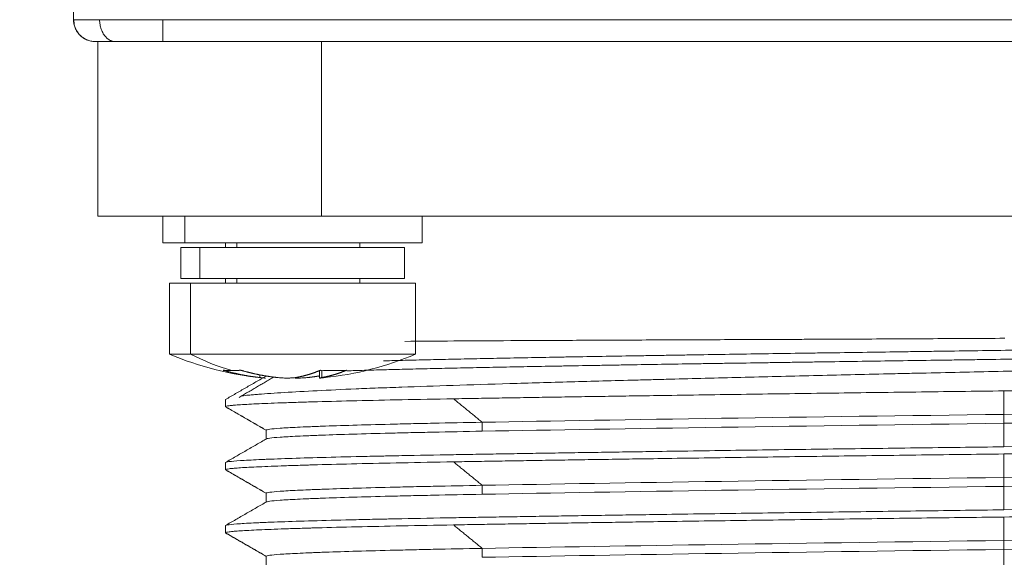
# Model space of a CAD drawing. Header units: millimetres. Extents: x 5437 to 18441, y -4466 to 3128.
# Tile 398 of 497: x 13699 to 13721, y 696 to 708. Entities that reach past the tile are written whole.
import ezdxf

# ---------------------------------------------------------------- set-up
doc = ezdxf.new("R2010")
doc.units = ezdxf.units.MM
doc.layers.add('1', color=7, linetype='Continuous', true_color=0xffffff)
doc.dimstyles.get("Standard").update_dxf_attribs({"dimtxt": 0.18, "dimasz": 0.18, "dimexe": 0.18, "dimexo": 0.0625, "dimgap": 0.09, "dimtad": 0, "dimtih": 1, "dimtoh": 1, "dimdec": 4, "dimzin": 0, "dimdsep": 46, "dimtxsty": 'Standard', "dimcen": 0.09, "dimadec": 0, "dimazin": 0, "dimtfac": 1, "dimtdec": 4, "dimtofl": 0, "dimtmove": 0, "dimatfit": 3, "dimfxl": 1, "dimtolj": 1, "dimtzin": 0, "dimarcsym": 0})

# ---------------------------------------------------------------- blocks, each defined once
blk = doc.blocks.new('*D2')
at = {"color": 0, "lineweight": -2, "transparency": 16777216}
for p, q in [((13342.585, 254.075), (13342.585, 1268.862)), ((13822.085, 1032.127), (13822.085, 1268.862))]:
    blk.add_line(p, q, dxfattribs=at)
at = {"color": 0, "lineweight": 0, "transparency": 16777216}
for p, q in [((13422.585, 1268.682), (13482.245, 1268.682)), ((13742.085, 1268.682), (13682.425, 1268.682))]:
    blk.add_line(p, q, dxfattribs=at)
at = {"color": 0, "lineweight": 20, "transparency": 16777216}
for points in [[(13422.585, 1282.015), (13422.585, 1255.349), (13342.585, 1268.682)], [(13742.085, 1282.015), (13742.085, 1255.349), (13822.085, 1268.682)]]:
    blk.add_solid(points, dxfattribs=at)
at = {"layer": 'Defpoints', "color": 0, "lineweight": 20, "transparency": 16777216}
for p in [(13822.085, 1268.682), (13822.085, 1032.064), (13342.585, 254.013)]:
    blk.add_point(p, dxfattribs=at)
at = {"color": 0, "lineweight": 20, "transparency": 16777216, "insert": (13582.335, 1268.682), "char_height": 80, "attachment_point": 5}
blk.add_mtext('\\A1;480', dxfattribs=at)
blk = doc.blocks.new('*D3')
at = {"color": 0, "lineweight": -2, "transparency": 16777216}
for p, q in [((13674.147, 1169.564), (14135.36, 1169.564)), ((13833.147, -580.436), (14135.36, -580.436))]:
    blk.add_line(p, q, dxfattribs=at)
at = {"color": 0, "lineweight": 0, "transparency": 16777216}
for p, q in [((14135.18, 1089.564), (14135.18, 421.321)), ((14135.18, -500.436), (14135.18, 167.808))]:
    blk.add_line(p, q, dxfattribs=at)
at = {"color": 0, "lineweight": 20, "transparency": 16777216}
for points in [[(14121.847, 1089.564), (14148.514, 1089.564), (14135.18, 1169.564)], [(14121.847, -500.436), (14148.514, -500.436), (14135.18, -580.436)]]:
    blk.add_solid(points, dxfattribs=at)
at = {"layer": 'Defpoints', "color": 0, "lineweight": 20, "transparency": 16777216}
for p in [(13674.085, 1169.564), (13833.085, -580.436), (14135.18, -580.436)]:
    blk.add_point(p, dxfattribs=at)
at = {"color": 0, "lineweight": 20, "transparency": 16777216, "insert": (14135.18, 294.564), "char_height": 80, "attachment_point": 5, "rotation": 270}
blk.add_mtext('\\A1;1750', dxfattribs=at)

msp = doc.modelspace()

# ---------------------------------------------------------------- linework, layer by layer
at = {"layer": '1', "color": 0, "lineweight": 20}
for p, q in [((13699.78565, 708.05561), (13699.58484, 719.55997)), ((13701.78534, 708.05561), (13739.38418, 708.05561)), ((13700.33476, 703.66434), (13700.33476, 707.56434)), ((13739.38418, 707.56434), (13701.78534, 707.56434)), ((13705.33476, 707.56434), (13705.33476, 703.66434)), ((13701.78476, 703.66434), (13701.78476, 703.06434)), ((13702.27804, 703.66434), (13702.27804, 703.06434)), ((13705.33476, 703.66434), (13735.83476, 703.66434)), ((13707.58476, 703.06434), (13707.58476, 703.66434)), ((13701.78476, 703.06434), (13702.27804, 703.06434)), ((13702.27804, 703.06434), (13707.58476, 703.06434)), ((13703.18476, 703.06434), (13703.18476, 702.96434)), ((13703.43991, 702.96434), (13703.43991, 703.06434)), ((13706.18476, 702.96434), (13706.18476, 703.06434)), ((13702.18476, 702.96434), (13702.61, 702.96434)), ((13702.18476, 702.96434), (13702.18476, 702.26434)), ((13702.61, 702.96434), (13707.18476, 702.96434)), ((13702.61, 702.26434), (13702.61, 702.96434)), ((13707.18476, 702.26434), (13707.18476, 702.96434)), ((13701.93476, 702.16434), (13702.40253, 702.16434)), ((13701.93476, 702.16434), (13701.93476, 700.57714)), ((13702.18476, 702.26434), (13702.61, 702.26434)), ((13702.40253, 700.57714), (13702.40253, 702.16434)), ((13702.40253, 702.16434), (13707.43476, 702.16434)), ((13702.61, 702.26434), (13707.18476, 702.26434)), ((13703.18476, 702.26434), (13703.18476, 702.16434)), ((13703.43991, 702.16434), (13703.43991, 702.26434)), ((13706.18476, 702.16434), (13706.18476, 702.26434)), ((13707.43476, 700.57714), (13707.43476, 702.16434)), ((13702.40253, 700.57714), (13701.93476, 700.57714)), ((13702.40253, 700.57714), (13706.21901, 700.57714)), ((13706.21901, 700.57714), (13707.43476, 700.57714)), ((13705.28684, 700.20962), (13705.28684, 700.04291)), ((13705.33787, 700.21492), (13705.33787, 700.05337)), ((13703.95006, 700.05337), (13703.95006, 700.11638)), ((13703.18476, 699.40147), (13703.18476, 699.56204)), ((13708.92412, 699.05272), (13708.92412, 698.85272)), ((13720.5848, 699.22897), (13720.5848, 699.02897)), ((13720.5848, 699.02897), (13720.5848, 698.50397)), ((13704.09409, 698.87647), (13704.09409, 698.67886)), ((13704.09409, 698.87647), (13704.09409, 698.67647)), ((13703.18476, 697.99147), (13703.18476, 698.15147)), ((13720.5848, 697.81897), (13720.5848, 697.61897)), ((13708.92412, 697.64272), (13708.92412, 697.44272)), ((13720.5848, 697.61897), (13720.5848, 697.09397)), ((13704.09409, 697.46647), (13704.09409, 697.26886)), ((13704.09409, 697.46647), (13704.09409, 697.26647)), ((13703.18476, 696.58147), (13703.18476, 696.74147)), ((13720.5848, 696.40897), (13720.5848, 696.20897)), ((13708.92412, 696.23272), (13708.92412, 696.03272)), ((13720.5848, 696.20897), (13720.5848, 695.68397)), ((13704.09409, 696.05647), (13704.09409, 695.85886)), ((13704.09409, 696.05647), (13704.09409, 695.85647))]:
    msp.add_line(p, q, dxfattribs=at)
for start, end in [(246.867604, 264.373331), (275.854597, 293.132396)]:
    msp.add_arc((13704.68476, 707.01434), 7, start, end, dxfattribs=at)
for centre, major_axis, ratio, start_param, end_param in [((13704.68476, 707.01434), (0, -7), 0.82990316, 5.87944883, 6.0470218), ((13703.72595, 706.02211), (4.82727, -4.6647), 0.71871722, 5.59152439, 5.64368709), ((13703.72595, 706.02211), (4.82727, -4.6647), 0.71871722, 5.64368709, 5.69584979), ((13720.58362, 699.31709), (16.49228, 0.21277), 0.00534344, 4.71239146, 5.49772069), ((13720.5859, 699.14084), (16.49228, 0.21277), 0.00534338, 1.57079385, 2.35612308), ((13720.5859, 698.94084), (16.49228, 0.21277), 0.00534338, 1.57079385, 2.35612308), ((13720.58362, 699.11709), (16.49228, 0.21277), 0.00534344, 4.71239146, 5.49772069), ((13720.58368, 698.59209), (17.40152, 0.21277), 0.00506424, 4.71239146, 5.4977277), ((13720.58362, 697.90709), (16.49228, 0.21277), 0.00534344, 4.71239146, 5.49772069), ((13720.5859, 697.73084), (16.49228, 0.21277), 0.00534338, 1.57079385, 2.35612308), ((13720.58362, 697.70709), (16.49228, 0.21277), 0.00534344, 4.71239146, 5.49772069), ((13720.5859, 697.53084), (16.49228, 0.21277), 0.00534338, 1.57079385, 2.35612308), ((13720.58368, 697.18209), (17.40152, 0.21277), 0.00506424, 4.71239146, 5.4977277), ((13720.5859, 696.32084), (16.49228, 0.21277), 0.00534338, 1.57079385, 2.35612308), ((13720.58362, 696.49709), (16.49228, 0.21277), 0.00534344, 4.71239146, 5.49772069), ((13720.5859, 696.12084), (16.49228, 0.21277), 0.00534338, 1.57079385, 2.35612308), ((13720.58362, 696.29709), (16.49228, 0.21277), 0.00534344, 4.71239146, 5.49772069)]:
    msp.add_ellipse(centre, major_axis=major_axis, ratio=ratio, start_param=start_param, end_param=end_param, dxfattribs=at)
for points, weights in [([(13700.28557, 707.56434), (13699.79422, 707.56434), (13699.78565, 708.05561)], [1, 0.713250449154, 1]), ([(13700.72482, 707.56434), (13700.37988, 707.56434), (13700.37137, 708.052)], [1, 0.715778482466, 1]), ([(13701.78534, 708.05561), (13701.78534, 707.56455), (13701.78534, 707.56434)], [1, 0.713345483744, 0.999809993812]), ([(13720.5848, 699.75397), (13727.79212, 699.84209), (13732.88845, 699.93022)], [1, 0.923879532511, 1]), ([(13708.28113, 699.57772), (13713.37749, 699.66584), (13720.5848, 699.75397)], [1, 0.923879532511, 1]), ([(13720.5848, 698.50397), (13713.37749, 698.41584), (13708.28113, 698.32772)], [1, 0.923879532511, 1]), ([(13720.5848, 698.34397), (13727.79212, 698.43209), (13732.88845, 698.52022)], [1, 0.923879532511, 1]), ([(13708.28113, 698.16772), (13713.37749, 698.25584), (13720.5848, 698.34397)], [1, 0.923879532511, 1]), ([(13720.5848, 697.09397), (13713.37749, 697.00584), (13708.28113, 696.91772)], [1, 0.923879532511, 1]), ([(13720.5848, 696.93397), (13727.79212, 697.02209), (13732.88845, 697.11022)], [1, 0.923879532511, 1]), ([(13708.28113, 696.75772), (13713.37749, 696.84584), (13720.5848, 696.93397)], [1, 0.923879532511, 1])]:
    msp.add_rational_spline(points, weights, degree=2, dxfattribs=at)
for points, degree, knots in [([(13699.78565, 708.05561), (13699.78567, 708.05423), (13699.79858, 708.05308), (13699.84967, 708.05129), (13699.88786, 708.05067), (13699.98803, 708.05), (13700.05002, 708.04996), (13700.19543, 708.05051), (13700.27884, 708.05109), (13700.37137, 708.052)], 3, [0, 0, 0, 0, 0.25, 0.25, 0.5, 0.5, 0.75, 0.75, 1, 1, 1, 1]), ([(13699.79531, 708.05479), (13699.79467, 708.00692), (13699.8068, 707.91233), (13699.86944, 707.77552), (13699.97543, 707.66223), (13700.0646, 707.61317), (13700.11398, 707.5947)], 3, [0, 0, 0, 0, 0.23671863, 0.48897208, 0.74719431, 1, 1, 1, 1]), ([(13700.37137, 708.052), (13700.46393, 708.05109), (13700.56559, 708.05051), (13700.78324, 708.04996), (13700.89922, 708.05), (13701.14105, 708.05067), (13701.26689, 708.05129), (13701.52361, 708.05308), (13701.65447, 708.05423), (13701.78534, 708.05561)], 3, [0, 0, 0, 0, 0.25, 0.25, 0.5, 0.5, 0.75, 0.75, 1, 1, 1, 1]), ([(13700.72482, 707.56434), (13700.62609, 707.56434), (13700.53766, 707.56434), (13700.46237, 707.56434), (13700.36266, 707.56434), (13700.30758, 707.56434), (13700.29286, 707.56434), (13700.28565, 707.56434), (13700.28558, 707.56434)], 5, [0, 0, 0, 0, 0, 0, 0.60184409, 0.60184409, 0.60184409, 1, 1, 1, 1, 1, 1]), ([(13701.78534, 707.56434), (13701.64571, 707.56434), (13701.50439, 707.56434), (13701.36461, 707.56434), (13701.14045, 707.56434), (13700.9384, 707.56434), (13700.86143, 707.56434), (13700.79033, 707.56434), (13700.72482, 707.56434)], 5, [0, 0, 0, 0, 0, 0, 0.60111038, 0.60111038, 0.60111038, 1, 1, 1, 1, 1, 1]), ([(13705.33476, 703.66434), (13704.78705, 703.66434), (13704.23933, 703.66434), (13703.70528, 703.66434), (13702.69198, 703.66434), (13701.83491, 703.66434), (13701.45711, 703.66434), (13700.86455, 703.66434), (13700.50449, 703.66434), (13700.3915, 703.66434), (13700.33492, 703.66434), (13700.33477, 703.66434)], 5, [0, 0, 0, 0, 0, 0, 0.34876817, 0.34876817, 0.34876817, 0.69753634, 0.69753634, 0.69753634, 1, 1, 1, 1, 1, 1]), ([(13706.71363, 700.42659), (13706.75807, 700.42777), (13706.80304, 700.42896), (13707.00163, 700.43411), (13707.16055, 700.43809), (13707.40753, 700.44405), (13707.49127, 700.44603), (13707.66144, 700.45), (13707.74787, 700.45199), (13708.01124, 700.45794), (13708.19233, 700.46191), (13708.56407, 700.46983), (13708.9456, 700.47774), (13709.3466, 700.48564), (13709.65466, 700.49157), (13709.75861, 700.49355), (13709.96861, 700.49751), (13710.1808, 700.50146), (13710.39736, 700.50541), (13710.61612, 700.50936), (13710.72656, 700.51134), (13711.06063, 700.51726), (13711.28717, 700.5212), (13711.74789, 700.52908), (13711.98206, 700.53301), (13712.33902, 700.53892), (13712.459, 700.54089), (13712.70063, 700.54483), (13712.94387, 700.54877), (13713.19029, 700.55271), (13713.4383, 700.55665), (13713.56315, 700.55862), (13713.93949, 700.56452), (13714.44641, 700.57238), (13714.96352, 700.58022), (13715.48578, 700.58808), (13715.74967, 700.59201), (13716.14814, 700.5979), (13716.28145, 700.59987), (13716.54903, 700.60379), (13716.68335, 700.60576), (13717.0874, 700.61165), (13717.358, 700.61557), (13717.90168, 700.6234), (13718.17475, 700.62731), (13718.58618, 700.63318), (13718.72363, 700.63514), (13718.99913, 700.63906), (13719.13717, 700.64102), (13719.82735, 700.6508), (13720.38063, 700.6586), (13721.07363, 700.66836), (13721.21236, 700.67032), (13721.48969, 700.67422), (13721.62819, 700.67617), (13722.04326, 700.68202), (13722.59546, 700.68981), (13723.14523, 700.6976), (13723.55663, 700.70345), (13723.69362, 700.7054), (13723.9667, 700.70929), (13724.10286, 700.71124), (13724.51023, 700.71708), (13724.78031, 700.72096), (13725.18319, 700.72679), (13725.3171, 700.72874), (13725.58417, 700.73263), (13725.71737, 700.73457), (13726.38094, 700.7443), (13726.90215, 700.75205), (13727.54144, 700.76175), (13727.66869, 700.76369), (13727.92197, 700.76757), (13728.04803, 700.76951), (13728.42353, 700.77533), (13728.91769, 700.78307), (13729.39899, 700.7908), (13729.75515, 700.79661), (13729.87309, 700.79854), (13730.10727, 700.80241), (13730.33955, 700.80628), (13730.56806, 700.81015), (13730.79469, 700.81401), (13730.9071, 700.81595), (13731.2411, 700.82174), (13731.6778, 700.82946), (13732.09732, 700.83717), (13732.40547, 700.84295), (13732.50711, 700.84488), (13732.7082, 700.84874), (13732.80761, 700.85067), (13733.1021, 700.85645), (13733.29362, 700.86031), (13733.59786, 700.86659), (13733.71336, 700.86902), (13733.82679, 700.87144)], 3, [0, 0, 0, 0, 0.00783082, 0.00783082, 0.03419726, 0.03419726, 0.04738048, 0.04738048, 0.0605637, 0.0605637, 0.08693015, 0.08693015, 0.11329659, 0.13966303, 0.13966303, 0.15284625, 0.15284625, 0.16602947, 0.17921269, 0.17921269, 0.19239591, 0.19239591, 0.21876235, 0.21876235, 0.24512879, 0.24512879, 0.25831201, 0.25831201, 0.27149523, 0.28467845, 0.28467845, 0.29786167, 0.29786167, 0.32422811, 0.35059456, 0.35059456, 0.376961, 0.376961, 0.39014422, 0.39014422, 0.40332744, 0.40332744, 0.42969388, 0.42969388, 0.45606032, 0.45606032, 0.46924354, 0.46924354, 0.48242676, 0.48242676, 0.53515964, 0.53515964, 0.54834286, 0.54834286, 0.56152608, 0.56152608, 0.58789253, 0.61425897, 0.61425897, 0.62744219, 0.62744219, 0.64062541, 0.64062541, 0.66699185, 0.66699185, 0.68017507, 0.68017507, 0.69335829, 0.69335829, 0.74609117, 0.74609117, 0.75927439, 0.75927439, 0.77245761, 0.77245761, 0.79882405, 0.82519049, 0.82519049, 0.83837372, 0.83837372, 0.85155694, 0.86474016, 0.86474016, 0.87792338, 0.87792338, 0.90428982, 0.93065626, 0.93065626, 0.94383948, 0.94383948, 0.9570227, 0.9570227, 0.98338914, 0.98338914, 1, 1, 1, 1]), ([(13708.29285, 700.87024), (13708.69779, 700.87287), (13709.12127, 700.87537), (13709.67367, 700.87838), (13709.7853, 700.87898), (13710.01088, 700.88016), (13710.1249, 700.88075), (13710.4694, 700.88251), (13710.70258, 700.88368), (13711.41254, 700.88723), (13711.89971, 700.88965), (13712.9016, 700.89431), (13713.41633, 700.89655), (13713.94517, 700.89871)], 3, [0, 0, 0, 0, 0.25, 0.25, 0.3125, 0.3125, 0.375, 0.375, 0.5, 0.5, 0.75, 0.75, 1, 1, 1, 1]), ([(13713.94517, 700.89871), (13714.47359, 700.90088), (13715.01098, 700.90295), (13715.69385, 700.90567), (13715.83098, 700.90622), (13716.10637, 700.90735), (13716.24471, 700.90793), (13716.66015, 700.9097), (13716.938, 700.91094), (13717.77424, 700.915), (13718.33526, 700.91811), (13719.46436, 700.92439), (13720.03242, 700.92755), (13720.60409, 700.93052)], 3, [0, 0, 0, 0, 0.25, 0.25, 0.3125, 0.3125, 0.375, 0.375, 0.5, 0.5, 0.75, 0.75, 1, 1, 1, 1]), ([(13733.85944, 700.67214), (13733.73485, 700.66947), (13733.51636, 700.66487), (13733.29049, 700.66027), (13733.09886, 700.65641), (13733.00175, 700.65448), (13732.70706, 700.64869), (13732.50593, 700.64483), (13732.19723, 700.63904), (13732.09313, 700.63711), (13731.88284, 700.63325), (13731.77663, 700.63131), (13731.45483, 700.62552), (13731.23604, 700.62166), (13730.79013, 700.61392), (13730.56338, 700.61005), (13730.21757, 700.60425), (13730.10136, 700.60231), (13729.86702, 700.59844), (13729.74893, 700.5965), (13729.39251, 700.5907), (13728.91106, 700.58297), (13728.41719, 700.57523), (13728.04208, 700.56942), (13727.91626, 700.56748), (13727.66304, 700.5636), (13727.5356, 700.56166), (13727.15109, 700.55583), (13726.89233, 700.55194), (13726.50058, 700.54611), (13726.36939, 700.54417), (13726.10583, 700.54027), (13725.9735, 700.53833), (13725.31018, 700.5286), (13724.77323, 700.52084), (13724.09434, 700.51112), (13723.95817, 700.50917), (13723.68507, 700.50528), (13723.54809, 700.50333), (13723.13625, 700.49747), (13722.86093, 700.49357), (13722.44684, 700.48772), (13722.30862, 700.48577), (13722.03181, 700.48186), (13721.89329, 700.47991), (13721.47791, 700.47406), (13720.9242, 700.46626), (13720.3707, 700.45846), (13719.95567, 700.4526), (13719.81734, 700.45065), (13719.54071, 700.44673), (13719.40235, 700.44478), (13718.71129, 700.43498), (13718.16313, 700.42716), (13717.34801, 700.41542), (13717.07749, 700.4115), (13716.67352, 700.40561), (13716.53911, 700.40365), (13716.2714, 700.39972), (13716.0047, 700.39579), (13715.74003, 700.39186), (13715.47637, 700.38793), (13715.34502, 700.38596), (13714.95267, 700.38006), (13714.69366, 700.37613), (13714.30895, 700.37023), (13714.18134, 700.36826), (13713.9274, 700.36432), (13713.80114, 700.36235), (13713.42497, 700.35645), (13712.93, 700.34859), (13712.44813, 700.34073), (13712.09167, 700.33483), (13711.97367, 700.33286), (13711.73934, 700.32892), (13711.62296, 700.32694), (13711.2766, 700.32102), (13711.04976, 700.31707), (13710.71556, 700.31114), (13710.60518, 700.30917), (13710.38643, 700.30521), (13710.2781, 700.30324), (13709.95658, 700.2973), (13709.7467, 700.29335), (13709.43858, 700.28741), (13709.33697, 700.28543), (13709.13623, 700.28147), (13708.93793, 700.27751), (13708.74452, 700.27354), (13708.55355, 700.26958), (13708.45926, 700.2676), (13708.18025, 700.26165), (13707.90918, 700.2557), (13707.65005, 700.24974), (13707.47997, 700.24577), (13707.39631, 700.24378), (13707.14967, 700.23782), (13706.99096, 700.23384), (13706.76156, 700.22787), (13706.68652, 700.22588), (13706.53962, 700.2219), (13706.46774, 700.21992), (13706.25674, 700.21396), (13706.0873, 700.20895), (13705.92758, 700.20395), (13705.89503, 700.20291)], 3, [0, 0, 0, 0, 0.01739458, 0.02990866, 0.02990866, 0.04242274, 0.04242274, 0.06745089, 0.06745089, 0.07996497, 0.07996497, 0.09247905, 0.09247905, 0.11750721, 0.11750721, 0.14253536, 0.14253536, 0.15504944, 0.15504944, 0.16756352, 0.16756352, 0.19259168, 0.21761984, 0.21761984, 0.23013392, 0.23013392, 0.24264799, 0.24264799, 0.26767615, 0.26767615, 0.28019023, 0.28019023, 0.29270431, 0.29270431, 0.34276062, 0.34276062, 0.3552747, 0.3552747, 0.36778878, 0.36778878, 0.39281694, 0.39281694, 0.40533102, 0.40533102, 0.4178451, 0.4178451, 0.44287325, 0.46790141, 0.46790141, 0.48041549, 0.48041549, 0.49292957, 0.49292957, 0.54298588, 0.54298588, 0.56801404, 0.56801404, 0.58052812, 0.58052812, 0.5930422, 0.60555627, 0.60555627, 0.61807035, 0.61807035, 0.64309851, 0.64309851, 0.65561259, 0.65561259, 0.66812667, 0.66812667, 0.69315483, 0.71818298, 0.71818298, 0.73069706, 0.73069706, 0.74321114, 0.74321114, 0.7682393, 0.7682393, 0.78075338, 0.78075338, 0.79326745, 0.79326745, 0.81829561, 0.81829561, 0.83080969, 0.83080969, 0.84332377, 0.85583785, 0.85583785, 0.86835193, 0.86835193, 0.89338008, 0.90589416, 0.90589416, 0.91840824, 0.91840824, 0.9434364, 0.9434364, 0.95595048, 0.95595048, 0.96846456, 0.96846456, 0.99349271, 1, 1, 1, 1]), ([(13727.22432, 700.35387), (13726.6959, 700.34037), (13726.15852, 700.3265), (13725.47566, 700.3091), (13725.33853, 700.30562), (13725.06315, 700.29865), (13724.92481, 700.29516), (13724.50938, 700.28474), (13724.23153, 700.27785), (13723.3953, 700.25734), (13722.83427, 700.24392), (13721.70516, 700.21766), (13721.13707, 700.20481), (13720.56538, 700.1921)], 3, [0, 0, 0, 0, 0.25, 0.25, 0.3125, 0.3125, 0.375, 0.375, 0.5, 0.5, 0.75, 0.75, 1, 1, 1, 1]), ([(13720.56538, 700.1921), (13719.99189, 700.17935), (13719.42035, 700.16686), (13718.70835, 700.15117), (13718.56607, 700.14803), (13718.28176, 700.14173), (13718.13963, 700.13856), (13717.71518, 700.12905), (13717.43436, 700.12268), (13716.59822, 700.10327), (13715.50019, 700.07669), (13714.4352, 700.0498), (13713.64899, 700.02967), (13713.38902, 700.02296), (13713.00224, 700.01291), (13712.87385, 700.00956), (13712.68207, 700.00454), (13712.61824, 700.00286), (13712.49117, 699.99952), (13712.42789, 699.99785), (13711.86079, 699.98285), (13711.37343, 699.9697), (13710.4313, 699.94331), (13709.97653, 699.93007), (13709.09969, 699.90373), (13708.6776, 699.89062), (13708.27238, 699.87752)], 3, [0, 0, 0, 0, 0.125, 0.125, 0.15625, 0.15625, 0.1875, 0.1875, 0.25, 0.25, 0.375, 0.5, 0.5, 0.5625, 0.5625, 0.59375, 0.59375, 0.609375, 0.609375, 0.625, 0.625, 0.75, 0.75, 0.875, 0.875, 1, 1, 1, 1]), ([(13704.08268, 700.04251), (13704.08268, 700.04228), (13704.08223, 700.0421), (13704.0804, 700.04184), (13704.07899, 700.04178), (13704.07335, 700.04178), (13704.06774, 700.04203), (13704.0565, 700.04279), (13704.05228, 700.04311), (13704.04307, 700.04386), (13704.03306, 700.04473), (13704.02147, 700.04583), (13704.00908, 700.04705), (13704.00245, 700.04772), (13703.98159, 700.04989), (13703.96645, 700.05153), (13703.95006, 700.05337)], 3, [0, 0, 0, 0, 0.09556104, 0.09556104, 0.19605426, 0.19605426, 0.39704069, 0.39704069, 0.49753391, 0.49753391, 0.59802713, 0.69852035, 0.69852035, 0.79901356, 0.79901356, 1, 1, 1, 1]), ([(13704.34059, 700.05337), (13704.35698, 700.05153), (13704.3742, 700.0499), (13704.4012, 700.04775), (13704.4104, 700.04708), (13704.42921, 700.04586), (13704.43885, 700.04529), (13704.46774, 700.04381), (13704.48719, 700.04306), (13704.51661, 700.04229), (13704.52651, 700.0421), (13704.54621, 700.04184), (13704.55594, 700.04178), (13704.58478, 700.04178), (13704.60353, 700.04203), (13704.63094, 700.04279), (13704.63993, 700.04311), (13704.65728, 700.04386), (13704.67408, 700.04473), (13704.68983, 700.04583), (13704.70505, 700.04705), (13704.71242, 700.04772), (13704.73341, 700.04989), (13704.74591, 700.05153), (13704.75694, 700.05337)], 3, [0, 0, 0, 0, 0.125, 0.125, 0.1875, 0.1875, 0.25, 0.25, 0.375, 0.375, 0.4375, 0.4375, 0.5, 0.5, 0.625, 0.625, 0.6875, 0.6875, 0.75, 0.8125, 0.8125, 0.875, 0.875, 1, 1, 1, 1]), ([(13705.02893, 700.05337), (13705.01254, 700.05153), (13704.99533, 700.0499), (13704.96832, 700.04775), (13704.95912, 700.04708), (13704.94031, 700.04586), (13704.93068, 700.04529), (13704.90178, 700.04381), (13704.88234, 700.04306), (13704.85291, 700.04229), (13704.84302, 700.0421), (13704.82331, 700.04184), (13704.81358, 700.04178), (13704.78475, 700.04178), (13704.76599, 700.04203), (13704.74527, 700.0426), (13704.74283, 700.04268), (13704.74041, 700.04275)], 3, [0, 0, 0, 0, 0.19477986, 0.19477986, 0.29216979, 0.29216979, 0.38955972, 0.38955972, 0.58433958, 0.58433958, 0.68172951, 0.68172951, 0.77911944, 0.77911944, 0.9738993, 0.9738993, 1, 1, 1, 1]), ([(13705.33787, 700.05337), (13705.32685, 700.05153), (13705.3176, 700.0499), (13705.30631, 700.04775), (13705.30298, 700.04708), (13705.29719, 700.04586), (13705.29474, 700.04529), (13705.2889, 700.04381), (13705.28692, 700.04306), (13705.2868, 700.04229), (13705.28725, 700.0421), (13705.28912, 700.04184), (13705.29054, 700.04178), (13705.29618, 700.04178), (13705.30178, 700.04203), (13705.31302, 700.04279), (13705.31724, 700.04311), (13705.32645, 700.04386), (13705.33646, 700.04473), (13705.34805, 700.04583), (13705.36044, 700.04705), (13705.36708, 700.04772), (13705.38793, 700.04989), (13705.40307, 700.05153), (13705.41947, 700.05337)], 3, [0, 0, 0, 0, 0.125, 0.125, 0.1875, 0.1875, 0.25, 0.25, 0.375, 0.375, 0.4375, 0.4375, 0.5, 0.5, 0.625, 0.625, 0.6875, 0.6875, 0.75, 0.8125, 0.8125, 0.875, 0.875, 1, 1, 1, 1]), ([(13704.50455, 699.71819), (13704.28651, 699.70471), (13704.09509, 699.69147), (13703.88889, 699.67518), (13703.84931, 699.67193), (13703.77347, 699.66546), (13703.7372, 699.66223), (13703.64704, 699.65383), (13703.59593, 699.64869), (13703.54932, 699.64356)], 3, [0, 0, 0, 0, 0.52541726, 0.52541726, 0.65677157, 0.65677157, 0.78812588, 0.78812588, 1, 1, 1, 1]), ([(13708.27238, 699.87752), (13707.86835, 699.86447), (13707.48556, 699.85157), (13707.03348, 699.83538), (13706.94439, 699.83213), (13706.76886, 699.82563), (13706.68237, 699.82237), (13706.42768, 699.81256), (13706.26402, 699.80599), (13705.79118, 699.78607), (13705.50011, 699.77249), (13704.96601, 699.7453), (13704.72299, 699.73169), (13704.50455, 699.71819)], 3, [0, 0, 0, 0, 0.25, 0.25, 0.3125, 0.3125, 0.375, 0.375, 0.5, 0.5, 0.75, 0.75, 1, 1, 1, 1]), ([(13703.18476, 699.40147), (13703.18476, 699.40848), (13703.21308, 699.41561), (13703.28371, 699.42466), (13703.2996, 699.42648), (13703.32609, 699.42921), (13703.33537, 699.43013), (13703.35478, 699.43196), (13703.40546, 699.43654), (13703.46679, 699.44113), (13703.63406, 699.45218), (13703.9105, 699.46698), (13704.29211, 699.48193), (13704.61827, 699.49321), (13704.73366, 699.49698), (13704.91693, 699.50265), (13704.97972, 699.50454), (13705.07647, 699.50739), (13705.10913, 699.50833), (13705.17513, 699.51023), (13705.20849, 699.51117), (13705.51199, 699.51966), (13705.80475, 699.52712), (13706.43509, 699.54188), (13706.77268, 699.54917), (13707.49281, 699.56358), (13707.87536, 699.5707), (13708.28113, 699.57772)], 3, [0, 0, 0, 0, 0.125, 0.125, 0.15625, 0.15625, 0.171875, 0.171875, 0.1875, 0.25, 0.25, 0.375, 0.5, 0.5, 0.5625, 0.5625, 0.59375, 0.59375, 0.609375, 0.609375, 0.625, 0.625, 0.75, 0.75, 0.875, 0.875, 1, 1, 1, 1]), ([(13708.92412, 699.05272), (13708.53945, 699.0457), (13708.17507, 699.03855), (13707.74481, 699.02946), (13707.66003, 699.02763), (13707.49299, 699.02397), (13707.41068, 699.02212), (13707.16831, 699.01659), (13707.01263, 699.01289), (13706.56302, 699.00176), (13706.28648, 698.99429), (13705.77942, 698.97929), (13705.54889, 698.97175), (13705.31597, 698.96323), (13705.29045, 698.96228), (13705.24017, 698.96038), (13705.21538, 698.95943), (13705.14228, 698.95659), (13705.00113, 698.95092), (13704.87487, 698.94529), (13704.64186, 698.9341), (13704.38304, 698.91934), (13704.2262, 698.90489), (13704.12094, 698.89057), (13704.09409, 698.88349), (13704.09409, 698.87647)], 3, [0, 0, 0, 0, 0.125, 0.125, 0.15625, 0.15625, 0.1875, 0.1875, 0.25, 0.25, 0.375, 0.375, 0.5, 0.5, 0.515625, 0.515625, 0.53125, 0.53125, 0.5625, 0.625, 0.625, 0.75, 0.875, 0.875, 1, 1, 1, 1]), ([(13708.92412, 698.85272), (13708.53945, 698.8457), (13708.17507, 698.83857), (13707.74481, 698.82952), (13707.66003, 698.8277), (13707.49299, 698.82405), (13707.41068, 698.82222), (13707.16831, 698.81671), (13707.01263, 698.81303), (13706.56302, 698.80195), (13706.28648, 698.79452), (13705.77942, 698.77956), (13705.54889, 698.77204), (13705.31597, 698.76351), (13705.29045, 698.76256), (13705.24017, 698.76067), (13705.21538, 698.75972), (13705.14228, 698.75687), (13705.00113, 698.75119), (13704.87487, 698.74555), (13704.64186, 698.73433), (13704.38304, 698.7195), (13704.2262, 698.70497), (13704.12094, 698.69059), (13704.09409, 698.68349), (13704.09409, 698.67647)], 3, [0, 0, 0, 0, 0.125, 0.125, 0.15625, 0.15625, 0.1875, 0.1875, 0.25, 0.25, 0.375, 0.375, 0.5, 0.5, 0.515625, 0.515625, 0.53125, 0.53125, 0.5625, 0.625, 0.625, 0.75, 0.875, 0.875, 1, 1, 1, 1]), ([(13708.28113, 698.32772), (13707.87536, 698.3207), (13707.49093, 698.31358), (13707.03694, 698.30453), (13706.94747, 698.30271), (13706.81528, 698.29997), (13706.77152, 698.29906), (13706.68482, 698.29723), (13706.47006, 698.29265), (13706.26515, 698.28806), (13705.79196, 698.27701), (13705.21049, 698.26221), (13704.72638, 698.24725), (13704.40028, 698.23597), (13704.29776, 698.2322), (13704.1534, 698.22653), (13704.10685, 698.22464), (13704.03942, 698.2218), (13704.01735, 698.22085), (13703.97414, 698.21896), (13703.95297, 698.21802), (13703.76641, 698.20953), (13703.62862, 698.20207), (13703.40768, 698.18731), (13703.32453, 698.18001), (13703.21308, 698.1656), (13703.18476, 698.15848), (13703.18476, 698.15147)], 3, [0, 0, 0, 0, 0.125, 0.125, 0.15625, 0.15625, 0.171875, 0.171875, 0.1875, 0.25, 0.25, 0.375, 0.5, 0.5, 0.5625, 0.5625, 0.59375, 0.59375, 0.609375, 0.609375, 0.625, 0.625, 0.75, 0.75, 0.875, 0.875, 1, 1, 1, 1]), ([(13703.18476, 697.99147), (13703.18476, 697.99848), (13703.21308, 698.00561), (13703.28371, 698.01466), (13703.2996, 698.01648), (13703.32609, 698.01921), (13703.33537, 698.02013), (13703.35478, 698.02196), (13703.40546, 698.02654), (13703.46679, 698.03113), (13703.63406, 698.04218), (13703.9105, 698.05698), (13704.29211, 698.07193), (13704.61827, 698.08321), (13704.73366, 698.08698), (13704.91693, 698.09265), (13704.97972, 698.09454), (13705.07647, 698.09739), (13705.10913, 698.09833), (13705.17513, 698.10023), (13705.20849, 698.10117), (13705.51199, 698.10966), (13705.80475, 698.11712), (13706.43509, 698.13188), (13706.77268, 698.13917), (13707.49281, 698.15358), (13707.87536, 698.1607), (13708.28113, 698.16772)], 3, [0, 0, 0, 0, 0.125, 0.125, 0.15625, 0.15625, 0.171875, 0.171875, 0.1875, 0.25, 0.25, 0.375, 0.5, 0.5, 0.5625, 0.5625, 0.59375, 0.59375, 0.609375, 0.609375, 0.625, 0.625, 0.75, 0.75, 0.875, 0.875, 1, 1, 1, 1]), ([(13708.92412, 697.64272), (13708.53945, 697.6357), (13708.17507, 697.62855), (13707.74481, 697.61946), (13707.66003, 697.61763), (13707.49299, 697.61397), (13707.41068, 697.61212), (13707.16831, 697.60659), (13707.01263, 697.60289), (13706.56302, 697.59176), (13706.28648, 697.58429), (13705.77942, 697.56929), (13705.54889, 697.56175), (13705.31597, 697.55323), (13705.29045, 697.55228), (13705.24017, 697.55038), (13705.21538, 697.54943), (13705.14228, 697.54659), (13705.00113, 697.54092), (13704.87487, 697.53529), (13704.64186, 697.5241), (13704.38304, 697.50934), (13704.2262, 697.49489), (13704.12094, 697.48057), (13704.09409, 697.47349), (13704.09409, 697.46647)], 3, [0, 0, 0, 0, 0.125, 0.125, 0.15625, 0.15625, 0.1875, 0.1875, 0.25, 0.25, 0.375, 0.375, 0.5, 0.5, 0.515625, 0.515625, 0.53125, 0.53125, 0.5625, 0.625, 0.625, 0.75, 0.875, 0.875, 1, 1, 1, 1]), ([(13708.92412, 697.44272), (13708.53945, 697.4357), (13708.17507, 697.42857), (13707.74481, 697.41952), (13707.66003, 697.4177), (13707.49299, 697.41405), (13707.41068, 697.41222), (13707.16831, 697.40671), (13707.01263, 697.40303), (13706.56302, 697.39195), (13706.28648, 697.38452), (13705.77942, 697.36956), (13705.54889, 697.36204), (13705.31597, 697.35351), (13705.29045, 697.35256), (13705.24017, 697.35067), (13705.21538, 697.34972), (13705.14228, 697.34687), (13705.00113, 697.34119), (13704.87487, 697.33555), (13704.64186, 697.32433), (13704.38304, 697.3095), (13704.2262, 697.29497), (13704.12094, 697.28059), (13704.09409, 697.27349), (13704.09409, 697.26647)], 3, [0, 0, 0, 0, 0.125, 0.125, 0.15625, 0.15625, 0.1875, 0.1875, 0.25, 0.25, 0.375, 0.375, 0.5, 0.5, 0.515625, 0.515625, 0.53125, 0.53125, 0.5625, 0.625, 0.625, 0.75, 0.875, 0.875, 1, 1, 1, 1]), ([(13708.28113, 696.91772), (13707.87536, 696.9107), (13707.49093, 696.90358), (13707.03694, 696.89453), (13706.94747, 696.89271), (13706.81528, 696.88997), (13706.77152, 696.88906), (13706.68482, 696.88723), (13706.47006, 696.88265), (13706.26515, 696.87806), (13705.79196, 696.86701), (13705.21049, 696.85221), (13704.72638, 696.83725), (13704.40028, 696.82597), (13704.29776, 696.8222), (13704.1534, 696.81653), (13704.10685, 696.81464), (13704.03942, 696.8118), (13704.01735, 696.81085), (13703.97414, 696.80896), (13703.95297, 696.80802), (13703.76641, 696.79953), (13703.62862, 696.79207), (13703.40768, 696.77731), (13703.32453, 696.77001), (13703.21308, 696.7556), (13703.18476, 696.74848), (13703.18476, 696.74147)], 3, [0, 0, 0, 0, 0.125, 0.125, 0.15625, 0.15625, 0.171875, 0.171875, 0.1875, 0.25, 0.25, 0.375, 0.5, 0.5, 0.5625, 0.5625, 0.59375, 0.59375, 0.609375, 0.609375, 0.625, 0.625, 0.75, 0.75, 0.875, 0.875, 1, 1, 1, 1]), ([(13703.18476, 696.58147), (13703.18476, 696.58848), (13703.21308, 696.59561), (13703.28371, 696.60466), (13703.2996, 696.60648), (13703.32609, 696.60921), (13703.33537, 696.61013), (13703.35478, 696.61196), (13703.40546, 696.61654), (13703.46679, 696.62113), (13703.63406, 696.63218), (13703.9105, 696.64698), (13704.29211, 696.66193), (13704.61827, 696.67321), (13704.73366, 696.67698), (13704.91693, 696.68265), (13704.97972, 696.68454), (13705.07647, 696.68739), (13705.10913, 696.68833), (13705.17513, 696.69023), (13705.20849, 696.69117), (13705.51199, 696.69966), (13705.80475, 696.70712), (13706.43509, 696.72188), (13706.77268, 696.72917), (13707.49281, 696.74358), (13707.87536, 696.7507), (13708.28113, 696.75772)], 3, [0, 0, 0, 0, 0.125, 0.125, 0.15625, 0.15625, 0.171875, 0.171875, 0.1875, 0.25, 0.25, 0.375, 0.5, 0.5, 0.5625, 0.5625, 0.59375, 0.59375, 0.609375, 0.609375, 0.625, 0.625, 0.75, 0.75, 0.875, 0.875, 1, 1, 1, 1]), ([(13708.92412, 696.23272), (13708.53945, 696.2257), (13708.17507, 696.21855), (13707.74481, 696.20946), (13707.66003, 696.20763), (13707.49299, 696.20397), (13707.41068, 696.20212), (13707.16831, 696.19659), (13707.01263, 696.19289), (13706.56302, 696.18176), (13706.28648, 696.17429), (13705.77942, 696.15929), (13705.54889, 696.15175), (13705.31597, 696.14323), (13705.29045, 696.14228), (13705.24017, 696.14038), (13705.21538, 696.13943), (13705.14228, 696.13659), (13705.00113, 696.13092), (13704.87487, 696.12529), (13704.64186, 696.1141), (13704.38304, 696.09934), (13704.2262, 696.08489), (13704.12094, 696.07057), (13704.09409, 696.06349), (13704.09409, 696.05647)], 3, [0, 0, 0, 0, 0.125, 0.125, 0.15625, 0.15625, 0.1875, 0.1875, 0.25, 0.25, 0.375, 0.375, 0.5, 0.5, 0.515625, 0.515625, 0.53125, 0.53125, 0.5625, 0.625, 0.625, 0.75, 0.875, 0.875, 1, 1, 1, 1])]:
    msp.add_open_spline(points, degree=degree, knots=knots, dxfattribs=at)
for points, degree in [([(13707.19518, 700.86255), (13707.54048, 700.86512), (13707.90617, 700.86773), (13708.29285, 700.87024)], 3), ([(13703.13405, 700.21654), (13703.17155, 700.21338), (13703.20946, 700.21101), (13703.24777, 700.20943), (13703.28646, 700.20864), (13703.32553, 700.20864)], 5), ([(13703.95006, 700.05337), (13703.78527, 700.07192), (13703.62103, 700.09754), (13703.45728, 700.13028), (13703.29497, 700.16996), (13703.13405, 700.21654)], 5), ([(13703.32553, 700.20864), (13703.3646, 700.20864), (13703.40405, 700.20943), (13703.44388, 700.21101), (13703.48405, 700.21338), (13703.52459, 700.21654)], 5), ([(13704.34059, 700.05337), (13704.17581, 700.07192), (13704.01157, 700.09754), (13703.84781, 700.13028), (13703.68551, 700.16996), (13703.52459, 700.21654)], 5), ([(13704.75694, 700.05337), (13704.86771, 700.07192), (13704.97812, 700.09754), (13705.08821, 700.13028), (13705.19732, 700.16996), (13705.3055, 700.21654)], 5), ([(13705.33787, 700.05337), (13705.44865, 700.07192), (13705.55906, 700.09754), (13705.66914, 700.13028), (13705.77825, 700.16996), (13705.88643, 700.21654)], 5), ([(13704.09284, 700.08647), (13703.18443, 699.56204)], 1), ([(13704.26601, 700.0654), (13703.48783, 699.60778)], 1), ([(13705.28717, 700.08948), (13705.23565, 700.08086), (13705.18405, 700.07294), (13705.1324, 700.06572), (13705.08069, 700.0592), (13705.02893, 700.05337)], 5), ([(13720.5848, 699.75397), (13720.5848, 699.22897)], 1), ([(13708.28113, 699.57772), (13708.92412, 699.05272)], 1), ([(13703.18476, 699.40147), (13704.09409, 698.87647)], 1), ([(13703.18873, 699.3969), (13704.09409, 698.87407)], 1), ([(13704.10433, 698.68478), (13703.18362, 698.15308)], 1), ([(13708.28113, 698.16772), (13708.92412, 697.64272)], 1), ([(13720.5848, 698.34397), (13720.5848, 697.81897)], 1), ([(13703.18476, 697.99147), (13704.09409, 697.46647)], 1), ([(13703.18873, 697.9869), (13704.09409, 697.46407)], 1), ([(13704.10433, 697.27478), (13703.18362, 696.74308)], 1), ([(13720.5848, 696.93397), (13720.5848, 696.40897)], 1), ([(13708.28113, 696.75772), (13708.92412, 696.23272)], 1), ([(13703.18476, 696.58147), (13704.09409, 696.05647)], 1), ([(13703.18873, 696.5769), (13704.09409, 696.05407)], 1)]:
    msp.add_open_spline(points, degree=degree, dxfattribs=at)

# ---------------------------------------------------------------- dimensions: what is measured, and where the dimension line sits
at = {"color": 0, "lineweight": 20}
dim = msp.add_linear_dim(base=(13822.0847614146, 1268.6818655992), p1=(13342.5847614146, 254.0126467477), p2=(13822.0847614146, 1032.0643367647), dimstyle='Standard', override={"dimtxt": 80, "dimasz": 80, "dimdec": 0, "dimlwd": 0}, dxfattribs=at)
dim.commit()
dim.dimension.update_dxf_attribs({"geometry": '*D2', "text_midpoint": (13582.3347614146, 1268.6818655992)})
dim = msp.add_linear_dim(base=(14135.18029, -580.43566), p1=(13674.08476, 1169.56434), p2=(13833.08476, -580.43566), angle=90, dimstyle='Standard', override={"dimtxt": 80, "dimasz": 80, "dimdec": 0, "dimlwd": 0}, dxfattribs=at)
dim.commit()
dim.dimension.update_dxf_attribs({"geometry": '*D3', "text_midpoint": (14135.18029, 294.56434), "text_rotation": 270})

doc.saveas('drawing.dxf')
